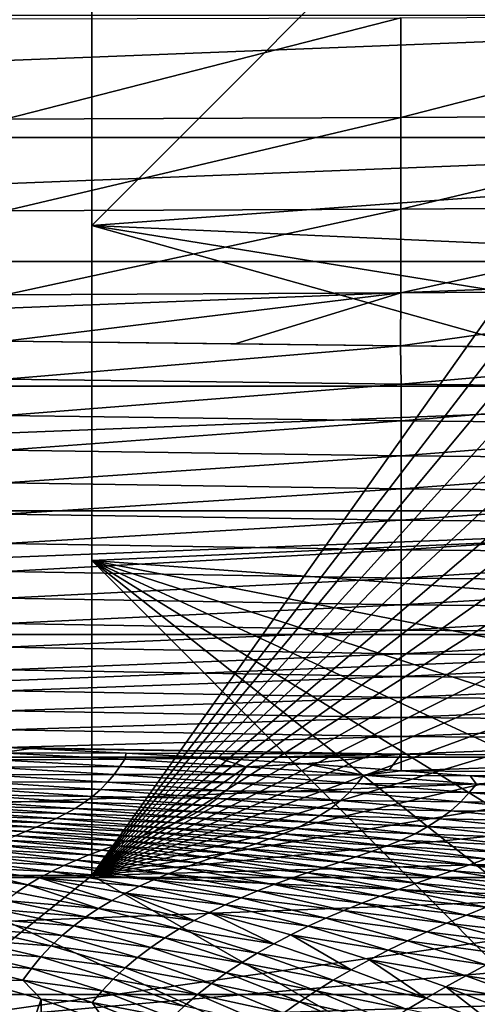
# Model space of a CAD drawing. Header units: metres. Extents: x -105 to 105, y -68 to 103.
# Tile 266 of 416: x 5.53 to 11.7, y 36.05 to 49.31. Entities that reach past the tile are written whole.
import ezdxf

# ---------------------------------------------------------------- set-up
doc = ezdxf.new("R2010")
doc.units = ezdxf.units.M
doc.layers.add('solid_FIT-BATH-150_SW0001', color=7, linetype='CONTINUOUS')
doc.layers.add('solid_FIT-BATH-150_SW0001_01', color=7, linetype='CONTINUOUS')

msp = doc.modelspace()

# ---------------------------------------------------------------- linework, layer by layer
at = {"layer": 'solid_FIT-BATH-150_SW0001'}
for points in [[(-21.17215, 47.726681, 72.796501), (20.838045, 49.372837, 72.796501), (-20.838043, 49.372837, 72.796501)], [(-21.37652, 46.059444, 72.796501), (21.17215, 47.726681, 72.796501), (-21.17215, 47.726681, 72.796501)], [(-21.449781, 44.379948, 72.796501), (21.37652, 46.059441, 72.796501), (-21.37652, 46.059444, 72.796501)], [(-21.391287, 42.700951, 72.796501), (21.449781, 44.37994, 72.796501), (-21.449781, 44.379948, 72.796501)], [(-21.201733, 41.03215, 72.796501), (21.391285, 42.700928, 72.796501), (-21.391287, 42.700951, 72.796501)], [(-20.881931, 39.382076, 72.796501), (21.201727, 41.032112, 72.796501), (-21.201733, 41.03215, 72.796501)], [(-20.43391, 37.762463, 72.796501), (20.881918, 39.382015, 72.796501), (-20.881931, 39.382076, 72.796501)], [(-19.860888, 36.18375, 72.796501), (20.433884, 37.762379, 72.796501), (-20.43391, 37.762463, 72.796501)], [(-19.165815, 34.653969, 72.796501), (19.860846, 36.183647, 72.796501), (-19.860888, 36.18375, 72.796501)]]:
    msp.add_3dface(points, dxfattribs=at)
at = {"layer": 'solid_FIT-BATH-150_SW0001_01'}
for points in [[(6.5, 46.543247, 69.796501), (16.460951, 56.5042, 68.296501), (16.460951, 56.5042, 69.796501)], [(6.5, 46.543247, 68.296501), (16.460951, 56.5042, 68.296501), (6.5, 46.543247, 69.796501)], [(6.5, 50.785889, 68.296501), (16.460951, 56.5042, 68.296501), (6.5, 46.543247, 68.296501)], [(6.5, 46.543247, 69.796501), (16.460951, 56.5042, 69.796501), (20.239237, 47.54512, 69.796501)], [(6.5, 50.785889, 50.796501), (6.5, 37.785889, 50.796501), (15.542261, 50.530869, 50.796501)], [(6.5, 50.785889, 68.296501), (6.5, 37.785889, 50.796501), (6.5, 50.785889, 50.796501)], [(6.5, 50.785889, 68.296501), (6.5, 46.543247, 68.296501), (6.5, 37.785889, 50.796501)], [(6.5, 37.785889, 50.796501), (15.792983, 49.866493, 50.796501), (15.542261, 50.530869, 50.796501)], [(6.5, 37.785889, 50.796501), (16.015715, 49.190643, 50.796501), (15.792983, 49.866493, 50.796501)], [(-21.17215, 47.726681, 72.796501), (21.17215, 47.726681, 72.796501), (20.838045, 49.372837, 72.796501)], [(10.665392, 49.341537, -22.417046), (10.665392, 47.996498, -22.415031), (5.332699, 47.974838, -22.442659)], [(5.332699, 49.324795, -22.444441), (10.665392, 49.341537, -22.417046), (5.332699, 47.974838, -22.442659)], [(15.99808, 49.36816, -22.371504), (15.99808, 48.030937, -22.36912), (10.665392, 47.996498, -22.415031)], [(10.665392, 49.341537, -22.417046), (15.99808, 49.36816, -22.371504), (10.665392, 47.996498, -22.415031)], [(6.5, 37.785889, 50.796501), (16.209583, 48.506256, 50.796501), (16.015715, 49.190643, 50.796501)], [(6.5, 37.785889, 50.796501), (16.37389, 47.815289, 50.796501), (16.209583, 48.506256, 50.796501)], [(15.99808, 48.030937, -22.36912), (15.99808, 46.802681, -22.362556), (10.665392, 46.763351, -22.409149)], [(10.665392, 47.996498, -22.415031), (15.99808, 48.030937, -22.36912), (10.665392, 46.763351, -22.409149)], [(10.665392, 47.996498, -22.415031), (10.665392, 46.763351, -22.409149), (5.332699, 46.738613, -22.437204)], [(5.332699, 47.974838, -22.442659), (10.665392, 47.996498, -22.415031), (5.332699, 46.738613, -22.437204)], [(6.5, 37.785889, 50.796501), (16.509022, 47.116447, 50.796501), (16.37389, 47.815289, 50.796501)], [(-21.37652, 46.059444, 72.796501), (21.37652, 46.059441, 72.796501), (21.17215, 47.726681, 72.796501)], [(6.5, 46.543247, 69.796501), (20.239237, 47.54512, 69.796501), (20.434731, 45.920063, 69.796501)], [(6.5, 37.785889, 50.796501), (16.614359, 46.413208, 50.796501), (16.509022, 47.116447, 50.796501)], [(10.665392, 46.763351, -22.409149), (10.665392, 45.635166, -22.397551), (5.332699, 45.608837, -22.426287)], [(5.332699, 46.738613, -22.437204), (10.665392, 46.763351, -22.409149), (5.332699, 45.608837, -22.426287)], [(15.99808, 46.802681, -22.362556), (15.99808, 45.677025, -22.349876), (10.665392, 45.635166, -22.397551)], [(10.665392, 46.763351, -22.409149), (15.99808, 46.802681, -22.362556), (10.665392, 45.635166, -22.397551)], [(6.5, 46.543247, 68.296501), (6.5, 42.02853, 68.296501), (6.5, 37.785889, 50.796501)], [(6.5, 46.543247, 69.796501), (20.434731, 45.920063, 69.796501), (20.499907, 44.285889, 69.796501)], [(6.5, 46.543247, 69.796501), (20.499907, 44.285889, 69.796501), (20.434731, 42.651711, 69.796501)], [(6.5, 46.543247, 69.796501), (20.434731, 42.651711, 69.796501), (6.5, 42.02853, 69.796501)], [(6.5, 46.543247, 69.796501), (6.5, 42.02853, 69.796501), (6.5, 42.02853, 68.296501)], [(6.5, 46.543247, 68.296501), (6.5, 46.543247, 69.796501), (6.5, 42.02853, 68.296501)], [(6.5, 37.785889, 50.796501), (16.689507, 45.707695, 50.796501), (16.614359, 46.413208, 50.796501)], [(-21.449781, 44.379948, 72.796501), (21.449781, 44.37994, 72.796501), (21.37652, 46.059441, 72.796501)], [(5.325529, 44.986279, -22.415899), (5.332699, 45.608837, -22.426287), (10.665392, 45.635166, -22.397551)], [(8.433736, 44.94669, -22.400084), (5.325529, 44.986279, -22.415899), (10.665392, 45.635166, -22.397551)], [(6.5, 37.785889, 50.796501), (16.734707, 44.9986, 50.796501), (16.689507, 45.707695, 50.796501)], [(10.661771, 44.921772, -22.384632), (8.433736, 44.94669, -22.400084), (10.665392, 45.635166, -22.397551)], [(10.661771, 44.921772, -22.384632), (10.665392, 45.635166, -22.397551), (15.99808, 45.677025, -22.349876)], [(12.76159, 44.900814, -22.366928), (10.661771, 44.921772, -22.384632), (15.99808, 45.677025, -22.349876)], [(10.661771, 44.921772, -22.384632), (5.325529, 44.986279, -22.415899), (8.433736, 44.94669, -22.400084)], [(5.332838, 44.472446, -22.403528), (5.325529, 44.986279, -22.415899), (10.661771, 44.921772, -22.384632)], [(6.5, 37.785889, 50.796501), (16.749968, 44.285889, 50.796501), (16.734707, 44.9986, 50.796501)], [(5.332838, 44.472446, -22.403528), (10.661771, 44.921772, -22.384632), (10.671009, 44.4035, -22.370762)], [(16.002024, 44.873051, -22.333626), (10.661771, 44.921772, -22.384632), (12.76159, 44.900814, -22.366928)], [(10.671009, 44.4035, -22.370762), (10.661771, 44.921772, -22.384632), (16.002024, 44.873051, -22.333626)], [(10.671009, 44.4035, -22.370762), (16.002024, 44.873051, -22.333626), (16.00918, 44.355965, -22.318026)], [(5.332838, 43.983475, -22.387348), (5.332838, 44.472446, -22.403528), (10.671009, 44.4035, -22.370762)], [(-21.391287, 42.700951, 72.796501), (21.391285, 42.700928, 72.796501), (21.449781, 44.37994, 72.796501)], [(5.332838, 43.983475, -22.387348), (10.671009, 44.4035, -22.370762), (10.671009, 43.910553, -22.352764)], [(10.671009, 43.910553, -22.352764), (10.671009, 44.4035, -22.370762), (16.00918, 44.355965, -22.318026)], [(10.671009, 43.910553, -22.352764), (16.00918, 44.355965, -22.318026), (16.00918, 43.863907, -22.297983)], [(6.5, 37.785889, 50.796501), (16.734707, 43.573177, 50.796501), (16.749968, 44.285889, 50.796501)], [(5.332838, 43.518387, -22.366613), (5.332838, 43.983475, -22.387348), (10.671009, 43.910553, -22.352764)], [(5.332838, 43.518387, -22.366613), (10.671009, 43.910553, -22.352764), (10.671009, 43.441933, -22.329813)], [(10.671009, 43.441933, -22.329813), (10.671009, 43.910553, -22.352764), (16.00918, 43.863907, -22.297983)], [(10.671009, 43.441933, -22.329813), (16.00918, 43.863907, -22.297983), (16.00918, 43.395962, -22.27265)], [(5.332838, 43.076351, -22.340612), (5.332838, 43.518387, -22.366613), (10.671009, 43.441933, -22.329813)], [(6.5, 37.785889, 50.796501), (16.689507, 42.864086, 50.796501), (16.734707, 43.573177, 50.796501)], [(5.332838, 43.076351, -22.340612), (10.671009, 43.441933, -22.329813), (10.671009, 42.996792, -22.301153)], [(10.671009, 42.996792, -22.301153), (10.671009, 43.441933, -22.329813), (16.00918, 43.395962, -22.27265)], [(10.671009, 42.996792, -22.301153), (16.00918, 43.395962, -22.27265), (16.00918, 42.951321, -22.241253)], [(5.332838, 42.656536, -22.30863), (5.332838, 43.076351, -22.340612), (10.671009, 42.996792, -22.301153)], [(5.332838, 42.656536, -22.30863), (10.671009, 42.996792, -22.301153), (10.671009, 42.574284, -22.266033)], [(10.671009, 42.574284, -22.266033), (10.671009, 42.996792, -22.301153), (16.00918, 42.951321, -22.241253)], [(6.5, 37.785889, 50.796501), (16.614359, 42.158573, 50.796501), (16.689507, 42.864086, 50.796501)], [(10.671009, 42.574284, -22.266033), (16.00918, 42.951321, -22.241253), (16.00918, 42.529175, -22.203022)], [(-21.201733, 41.03215, 72.796501), (21.201727, 41.032112, 72.796501), (21.391285, 42.700928, 72.796501)], [(5.332838, 42.258118, -22.269951), (5.332838, 42.656536, -22.30863), (10.671009, 42.574284, -22.266033)], [(5.332838, 42.258118, -22.269951), (10.671009, 42.574284, -22.266033), (10.671009, 42.173573, -22.223696)], [(6.5, 42.02853, 69.796501), (20.434731, 42.651711, 69.796501), (20.239237, 41.026657, 69.796501)], [(10.671009, 42.173573, -22.223696), (10.671009, 42.574284, -22.266033), (16.00918, 42.529175, -22.203022)], [(10.671009, 42.173573, -22.223696), (16.00918, 42.529175, -22.203022), (16.00918, 42.128712, -22.15719)], [(5.332838, 41.88026, -22.223864), (5.332838, 42.258118, -22.269951), (10.671009, 42.173573, -22.223696)], [(5.332838, 41.88026, -22.223864), (10.671009, 42.173573, -22.223696), (10.671009, 41.793812, -22.173388)], [(6.5, 37.785889, 50.796501), (16.509024, 41.455334, 50.796501), (16.614359, 42.158573, 50.796501)], [(10.671009, 41.793812, -22.173388), (10.671009, 42.173573, -22.223696), (16.00918, 42.128712, -22.15719)], [(10.671009, 41.793812, -22.173388), (16.00918, 42.128712, -22.15719), (16.00918, 41.749126, -22.102974)], [(6.5, 37.785889, 68.296501), (6.5, 37.785889, 50.796501), (6.5, 42.02853, 68.296501)], [(6.5, 42.02853, 69.796501), (20.239237, 41.026657, 69.796501), (19.914961, 39.423691, 69.796501)], [(6.5, 42.02853, 69.796501), (19.914961, 39.423691, 69.796501), (19.464174, 37.852077, 69.796501)], [(6.5, 42.02853, 69.796501), (19.464174, 37.852077, 69.796501), (18.889029, 36.320057, 69.796501)], [(6.5, 42.02853, 69.796501), (18.889029, 36.320057, 69.796501), (18.193726, 34.839443, 69.796501)], [(6.5, 42.02853, 69.796501), (18.193726, 34.839443, 69.796501), (17.383593, 33.420399, 69.796501)], [(6.5, 42.02853, 69.796501), (17.383593, 33.420399, 69.796501), (16.460951, 32.067577, 69.796501)], [(6.5, 42.02853, 68.296501), (16.460951, 32.067577, 69.796501), (16.460951, 32.067577, 68.296501)], [(6.5, 42.02853, 69.796501), (16.460951, 32.067577, 69.796501), (6.5, 42.02853, 68.296501)], [(6.5, 37.785889, 68.296501), (6.5, 42.02853, 68.296501), (16.460951, 32.067577, 68.296501)], [(5.332838, 41.522163, -22.169582), (5.332838, 41.88026, -22.223864), (10.671009, 41.793812, -22.173388)], [(5.332838, 41.522163, -22.169582), (10.671009, 41.793812, -22.173388), (10.671009, 41.434212, -22.114212)], [(10.671009, 41.434212, -22.114212), (10.671009, 41.793812, -22.173388), (16.00918, 41.749126, -22.102974)], [(10.671009, 41.434212, -22.114212), (16.00918, 41.749126, -22.102974), (16.00918, 41.389675, -22.039406)], [(5.332838, 41.183128, -22.106079), (5.332838, 41.522163, -22.169582), (10.671009, 41.434212, -22.114212)], [(5.332838, 41.183128, -22.106079), (10.671009, 41.434212, -22.114212), (10.671009, 41.094067, -22.04505)], [(6.5, 37.785889, 50.796501), (16.373892, 40.756496, 50.796501), (16.509024, 41.455334, 50.796501)], [(10.671009, 41.094067, -22.04505), (10.671009, 41.434212, -22.114212), (16.00918, 41.389675, -22.039406)], [(10.671009, 41.094067, -22.04505), (16.00918, 41.389675, -22.039406), (16.00918, 41.049671, -21.965338)], [(5.332838, 40.862484, -22.032269), (5.332838, 41.183128, -22.106079), (10.671009, 41.094067, -22.04505)], [(-20.881931, 39.382076, 72.796501), (20.881918, 39.382015, 72.796501), (21.201727, 41.032112, 72.796501)], [(5.332838, 40.862484, -22.032269), (10.671009, 41.094067, -22.04505), (10.671009, 40.772682, -21.964766)], [(10.671009, 40.772682, -21.964766), (10.671009, 41.094067, -22.04505), (16.00918, 41.049671, -21.965338)], [(10.671009, 40.772682, -21.964766), (16.00918, 41.049671, -21.965338), (16.00918, 40.728424, -21.879625)], [(5.332838, 40.559551, -21.947067), (5.332838, 40.862484, -22.032269), (10.671009, 40.772682, -21.964766)], [(5.332838, 40.559551, -21.947067), (10.671009, 40.772682, -21.964766), (10.671009, 40.46936, -21.872217)], [(6.5, 37.785889, 50.796501), (16.209587, 40.065533, 50.796501), (16.373892, 40.756496, 50.796501)], [(10.671009, 40.46936, -21.872217), (10.671009, 40.772682, -21.964766), (16.00918, 40.728424, -21.879625)], [(10.671009, 40.46936, -21.872217), (16.00918, 40.728424, -21.879625), (16.00918, 40.425255, -21.781113)], [(5.332838, 40.273655, -21.849388), (5.332838, 40.559551, -21.947067), (10.671009, 40.46936, -21.872217)], [(5.332838, 40.273655, -21.849388), (10.671009, 40.46936, -21.872217), (10.671009, 40.183407, -21.766272)], [(10.671009, 40.183407, -21.766272), (10.671009, 40.46936, -21.872217), (16.00918, 40.425255, -21.781113)], [(10.671009, 40.183407, -21.766272), (16.00918, 40.425255, -21.781113), (16.00918, 40.139477, -21.668655)], [(5.332838, 40.004124, -21.738146), (5.332838, 40.273655, -21.849388), (10.671009, 40.183407, -21.766272)], [(5.332838, 40.004124, -21.738146), (10.671009, 40.183407, -21.766272), (10.671009, 39.914124, -21.64579)], [(6.5, 37.785889, 50.796501), (16.015722, 39.381149, 50.796501), (16.209587, 40.065533, 50.796501)], [(10.671009, 39.914124, -21.64579), (10.671009, 40.183407, -21.766272), (16.00918, 40.139477, -21.668655)], [(10.671009, 39.914124, -21.64579), (16.00918, 40.139477, -21.668655), (16.00918, 39.870403, -21.5411)], [(5.332838, 39.750275, -21.612259), (5.332838, 40.004124, -21.738146), (10.671009, 39.914124, -21.64579)], [(5.332838, 39.750275, -21.612259), (10.671009, 39.914124, -21.64579), (10.671009, 39.660812, -21.509634)], [(10.671009, 39.660812, -21.509634), (10.671009, 39.914124, -21.64579), (16.00918, 39.870403, -21.5411)], [(10.671009, 39.660812, -21.509634), (16.00918, 39.870403, -21.5411), (16.00918, 39.617352, -21.397297)], [(5.332838, 39.750275, -21.612259), (10.671009, 39.660812, -21.509634), (5.338059, 39.512913, -21.471556)], [(10.671009, 39.422779, -21.356665), (5.338059, 39.512913, -21.471556), (10.671009, 39.660812, -21.509634)], [(10.671009, 39.422779, -21.356665), (10.671009, 39.660812, -21.509634), (16.00918, 39.617352, -21.397297)], [(10.671009, 39.422779, -21.356665), (16.00918, 39.617352, -21.397297), (16.00918, 39.379631, -21.236097)], [(5.214715, 39.345402, -21.364813), (5.267655, 39.437706, -21.424025), (6.946964, 39.353546, -21.351679)], [(5.338059, 39.512913, -21.471556), (5.676732, 39.498566, -21.45985), (5.267655, 39.437706, -21.424025)], [(5.676732, 39.498566, -21.45985), (6.962193, 39.435913, -21.407448), (5.267655, 39.437706, -21.424025)], [(6.962193, 39.435913, -21.407448), (6.946964, 39.353546, -21.351679), (5.267655, 39.437706, -21.424025)], [(10.671009, 39.422779, -21.356665), (5.676732, 39.498566, -21.45985), (5.338059, 39.512913, -21.471556)], [(10.671009, 39.422779, -21.356665), (6.962193, 39.435913, -21.407448), (5.676732, 39.498566, -21.45985)], [(6.962193, 39.435913, -21.407448), (8.197319, 39.366348, -21.346214), (6.946964, 39.353546, -21.351679)], [(10.671009, 39.422779, -21.356665), (8.197319, 39.366348, -21.346214), (6.962193, 39.435913, -21.407448)], [(10.671009, 39.422779, -21.356665), (9.379712, 39.292091, -21.277094), (8.197319, 39.366348, -21.346214)], [(10.671009, 39.422779, -21.356665), (10.509116, 39.211807, -21.198334), (9.379712, 39.292091, -21.277094)], [(10.671009, 39.422779, -21.356665), (10.672948, 39.199585, -21.185921), (10.509116, 39.211807, -21.198334)], [(10.671009, 39.422779, -21.356665), (16.00918, 39.379631, -21.236097), (10.672948, 39.199585, -21.185921)], [(-20.43391, 37.762463, 72.796501), (20.433884, 37.762379, 72.796501), (20.881918, 39.382015, 72.796501)], [(5.153522, 39.245071, -21.299894), (5.214715, 39.345402, -21.364813), (6.879882, 39.25536, -21.286306)], [(6.879882, 39.25536, -21.286306), (5.214715, 39.345402, -21.364813), (6.946964, 39.353546, -21.351679)], [(6.5, 37.785889, 50.796501), (15.792992, 38.705307, 50.796501), (16.015722, 39.381149, 50.796501)], [(6.879882, 39.25536, -21.286306), (6.946964, 39.353546, -21.351679), (8.583661, 39.251904, -21.258711)], [(8.197319, 39.366348, -21.346214), (8.583661, 39.251904, -21.258711), (6.946964, 39.353546, -21.351679)], [(8.197319, 39.366348, -21.346214), (9.379712, 39.292091, -21.277094), (8.583661, 39.251904, -21.258711)], [(9.379712, 39.292091, -21.277094), (10.167451, 39.13842, -21.14657), (8.583661, 39.251904, -21.258711)], [(9.379712, 39.292091, -21.277094), (10.509116, 39.211807, -21.198334), (10.167451, 39.13842, -21.14657)], [(16.00918, 39.156574, -21.056322), (10.672948, 39.199585, -21.185921), (16.00918, 39.379631, -21.236097)], [(5.008897, 39.048321, -21.170631), (5.084703, 39.144569, -21.234163), (6.71385, 39.045036, -21.145416)], [(5.084703, 39.144569, -21.234163), (5.153522, 39.245071, -21.299894), (6.8019, 39.149628, -21.21574)], [(6.71385, 39.045036, -21.145416), (5.084703, 39.144569, -21.234163), (6.8019, 39.149628, -21.21574)], [(6.8019, 39.149628, -21.21574), (5.153522, 39.245071, -21.299894), (6.879882, 39.25536, -21.286306)], [(6.71385, 39.045036, -21.145416), (6.8019, 39.149628, -21.21574), (8.412029, 39.03685, -21.108849)], [(6.8019, 39.149628, -21.21574), (6.879882, 39.25536, -21.286306), (8.504534, 39.147984, -21.186085)], [(8.412029, 39.03685, -21.108849), (6.8019, 39.149628, -21.21574), (8.504534, 39.147984, -21.186085)], [(8.504534, 39.147984, -21.186085), (6.879882, 39.25536, -21.286306), (8.583661, 39.251904, -21.258711)], [(8.412029, 39.03685, -21.108849), (8.504534, 39.147984, -21.186085), (10.078319, 39.028725, -21.065401)], [(8.504534, 39.147984, -21.186085), (8.583661, 39.251904, -21.258711), (10.167451, 39.13842, -21.14657)], [(10.078319, 39.028725, -21.065401), (8.504534, 39.147984, -21.186085), (10.167451, 39.13842, -21.14657)], [(10.078319, 39.028725, -21.065401), (10.167451, 39.13842, -21.14657), (11.6881, 39.018757, -21.016777)], [(10.509116, 39.211807, -21.198334), (10.672948, 39.199585, -21.185921), (10.167451, 39.13842, -21.14657)], [(10.672948, 39.199585, -21.185921), (11.60154, 39.128567, -21.111307), (10.167451, 39.13842, -21.14657)], [(11.60154, 39.128567, -21.111307), (11.6881, 39.018757, -21.016777), (10.167451, 39.13842, -21.14657)], [(16.00918, 39.156574, -21.056322), (11.60154, 39.128567, -21.111307), (10.672948, 39.199585, -21.185921)], [(16.00918, 38.947582, -20.856619), (11.60154, 39.128567, -21.111307), (16.00918, 39.156574, -21.056322)], [(11.60154, 39.128567, -21.111307), (12.669566, 39.043949, -21.016487), (11.6881, 39.018757, -21.016777)], [(16.00918, 38.947582, -20.856619), (12.669566, 39.043949, -21.016487), (11.60154, 39.128567, -21.111307)], [(4.926735, 38.957294, -21.110338), (5.008897, 39.048321, -21.170631), (6.616569, 38.946194, -21.078524)], [(6.616569, 38.946194, -21.078524), (5.008897, 39.048321, -21.170631), (6.71385, 39.045036, -21.145416)], [(6.616569, 38.946194, -21.078524), (6.71385, 39.045036, -21.145416), (8.307157, 38.927937, -21.032919)], [(8.307157, 38.927937, -21.032919), (6.71385, 39.045036, -21.145416), (8.412029, 39.03685, -21.108849)], [(8.307157, 38.927937, -21.032919), (8.412029, 39.03685, -21.108849), (9.97345, 38.911854, -20.980211)], [(9.97345, 38.911854, -20.980211), (8.412029, 39.03685, -21.108849), (10.078319, 39.028725, -21.065401)], [(9.97345, 38.911854, -20.980211), (10.078319, 39.028725, -21.065401), (11.590536, 38.903313, -20.925747)], [(11.590536, 38.903313, -20.925747), (10.078319, 39.028725, -21.065401), (11.6881, 39.018757, -21.016777)], [(11.590536, 38.903313, -20.925747), (11.6881, 39.018757, -21.016777), (13.143118, 38.896343, -20.869926)], [(12.669566, 39.043949, -21.016487), (13.143118, 38.896343, -20.869926), (11.6881, 39.018757, -21.016777)], [(4.74585, 38.794819, -21.00355), (4.838845, 38.872494, -21.054319), (6.397641, 38.768616, -20.958761)], [(4.838845, 38.872494, -21.054319), (4.926735, 38.957294, -21.110338), (6.510891, 38.85379, -21.015985)], [(6.397641, 38.768616, -20.958761), (4.838845, 38.872494, -21.054319), (6.510891, 38.85379, -21.015985)], [(6.510891, 38.85379, -21.015985), (4.926735, 38.957294, -21.110338), (6.616569, 38.946194, -21.078524)], [(6.510891, 38.85379, -21.015985), (6.616569, 38.946194, -21.078524), (8.190938, 38.825989, -20.961626)], [(8.190938, 38.825989, -20.961626), (6.616569, 38.946194, -21.078524), (8.307157, 38.927937, -21.032919)], [(8.190938, 38.825989, -20.961626), (8.307157, 38.927937, -21.032919), (9.854014, 38.797886, -20.897337)], [(9.854014, 38.797886, -20.897337), (8.307157, 38.927937, -21.032919), (9.97345, 38.911854, -20.980211)], [(9.854014, 38.797886, -20.897337), (9.97345, 38.911854, -20.980211), (11.474933, 38.78038, -20.831257)], [(11.474933, 38.78038, -20.831257), (9.97345, 38.911854, -20.980211), (11.590536, 38.903313, -20.925747)], [(11.474933, 38.78038, -20.831257), (11.590536, 38.903313, -20.925747), (13.038077, 38.775486, -20.767817)], [(13.038077, 38.775486, -20.767817), (11.590536, 38.903313, -20.925747), (13.143118, 38.896343, -20.869926)], [(4.648399, 38.723804, -20.958134), (4.74585, 38.794819, -21.00355), (6.277642, 38.691345, -20.90773)], [(6.277642, 38.691345, -20.90773), (4.74585, 38.794819, -21.00355), (6.397641, 38.768616, -20.958761)], [(6.277642, 38.691345, -20.90773), (6.397641, 38.768616, -20.958761), (7.928501, 38.644894, -20.836302)], [(6.397641, 38.768616, -20.958761), (6.510891, 38.85379, -21.015985), (8.064384, 38.731441, -20.895792)], [(7.928501, 38.644894, -20.836302), (6.397641, 38.768616, -20.958761), (8.064384, 38.731441, -20.895792)], [(8.064384, 38.731441, -20.895792), (6.510891, 38.85379, -21.015985), (8.190938, 38.825989, -20.961626)], [(7.928501, 38.644894, -20.836302), (8.064384, 38.731441, -20.895792), (9.576192, 38.593525, -20.749638)], [(8.064384, 38.731441, -20.895792), (8.190938, 38.825989, -20.961626), (9.721204, 38.691708, -20.820234)], [(9.576192, 38.593525, -20.749638), (8.064384, 38.731441, -20.895792), (9.721204, 38.691708, -20.820234)], [(9.721204, 38.691708, -20.820234), (8.190938, 38.825989, -20.961626), (9.854014, 38.797886, -20.897337)], [(9.721204, 38.691708, -20.820234), (9.854014, 38.797886, -20.897337), (11.342618, 38.660629, -20.740007)], [(11.342618, 38.660629, -20.740007), (9.854014, 38.797886, -20.897337), (11.474933, 38.78038, -20.831257)], [(11.342618, 38.660629, -20.740007), (11.474933, 38.78038, -20.831257), (12.912757, 38.646538, -20.662775)], [(12.912757, 38.646538, -20.662775), (11.474933, 38.78038, -20.831257), (13.038077, 38.775486, -20.767817)], [(4.336072, 38.538197, -20.849957), (4.442831, 38.596752, -20.881758), (5.885971, 38.496071, -20.789019)], [(4.442831, 38.596752, -20.881758), (4.547167, 38.658195, -20.917669), (6.020895, 38.556595, -20.823437)], [(5.885971, 38.496071, -20.789019), (4.442831, 38.596752, -20.881758), (6.020895, 38.556595, -20.823437)], [(4.547167, 38.658195, -20.917669), (4.648399, 38.723804, -20.958134), (6.151757, 38.621181, -20.862818)], [(6.020895, 38.556595, -20.823437), (4.547167, 38.658195, -20.917669), (6.151757, 38.621181, -20.862818)], [(6.151757, 38.621181, -20.862818), (4.648399, 38.723804, -20.958134), (6.277642, 38.691345, -20.90773)], [(6.020895, 38.556595, -20.823437), (6.151757, 38.621181, -20.862818), (7.632799, 38.496082, -20.738493)], [(6.151757, 38.621181, -20.862818), (6.277642, 38.691345, -20.90773), (7.784286, 38.566803, -20.783949)], [(7.632799, 38.496082, -20.738493), (6.151757, 38.621181, -20.862818), (7.784286, 38.566803, -20.783949)], [(7.784286, 38.566803, -20.783949), (6.277642, 38.691345, -20.90773), (7.928501, 38.644894, -20.836302)], [(6.5, 37.785889, 50.796501), (15.542272, 38.040932, 50.796501), (15.792992, 38.705307, 50.796501)], [(7.784286, 38.566803, -20.783949), (7.928501, 38.644894, -20.836302), (9.420144, 38.503773, -20.686367)], [(9.420144, 38.503773, -20.686367), (7.928501, 38.644894, -20.836302), (9.576192, 38.593525, -20.749638)], [(9.420144, 38.503773, -20.686367), (9.576192, 38.593525, -20.749638), (11.033252, 38.445663, -20.578596)], [(9.576192, 38.593525, -20.749638), (9.721204, 38.691708, -20.820234), (11.194946, 38.549049, -20.655567)], [(11.033252, 38.445663, -20.578596), (9.576192, 38.593525, -20.749638), (11.194946, 38.549049, -20.655567)], [(11.194946, 38.549049, -20.655567), (9.721204, 38.691708, -20.820234), (11.342618, 38.660629, -20.740007)], [(11.194946, 38.549049, -20.655567), (11.342618, 38.660629, -20.740007), (12.768641, 38.520664, -20.561819)], [(12.768641, 38.520664, -20.561819), (11.342618, 38.660629, -20.740007), (12.912757, 38.646538, -20.662775)], [(4.117834, 38.424149, -20.796164), (4.227531, 38.481129, -20.821644), (5.607544, 38.381138, -20.732489)], [(4.227531, 38.481129, -20.821644), (4.336072, 38.538197, -20.849957), (5.747902, 38.438087, -20.758947)], [(5.607544, 38.381138, -20.732489), (4.227531, 38.481129, -20.821644), (5.747902, 38.438087, -20.758947)], [(5.747902, 38.438087, -20.758947), (4.336072, 38.538197, -20.849957), (5.885971, 38.496071, -20.789019)], [(5.747902, 38.438087, -20.758947), (5.885971, 38.496071, -20.789019), (7.312553, 38.369663, -20.66531)], [(5.885971, 38.496071, -20.789019), (6.020895, 38.556595, -20.823437), (7.475175, 38.43095, -20.69919)], [(7.312553, 38.369663, -20.66531), (5.885971, 38.496071, -20.789019), (7.475175, 38.43095, -20.69919)], [(7.475175, 38.43095, -20.69919), (6.020895, 38.556595, -20.823437), (7.632799, 38.496082, -20.738493)], [(7.475175, 38.43095, -20.69919), (7.632799, 38.496082, -20.738493), (9.079668, 38.349049, -20.583586)], [(7.632799, 38.496082, -20.738493), (7.784286, 38.566803, -20.783949), (9.254222, 38.422726, -20.631144)], [(9.079668, 38.349049, -20.583586), (7.632799, 38.496082, -20.738493), (9.254222, 38.422726, -20.631144)], [(9.254222, 38.422726, -20.631144), (7.784286, 38.566803, -20.783949), (9.420144, 38.503773, -20.686367)], [(9.254222, 38.422726, -20.631144), (9.420144, 38.503773, -20.686367), (10.858852, 38.350769, -20.509865)], [(10.858852, 38.350769, -20.509865), (9.420144, 38.503773, -20.686367), (11.033252, 38.445663, -20.578596)], [(11.033252, 38.445663, -20.578596), (11.194946, 38.549049, -20.655567), (12.607249, 38.402946, -20.468609)], [(12.607249, 38.402946, -20.468609), (11.194946, 38.549049, -20.655567), (12.768641, 38.520664, -20.561819)], [(5.465724, 38.323818, -20.708929), (4.117834, 38.424149, -20.796164), (5.607544, 38.381138, -20.732489)], [(5.465724, 38.323818, -20.708929), (5.607544, 38.381138, -20.732489), (6.976795, 38.251785, -20.610697)], [(5.607544, 38.381138, -20.732489), (5.747902, 38.438087, -20.758947), (7.146075, 38.310467, -20.636089)], [(6.976795, 38.251785, -20.610697), (5.607544, 38.381138, -20.732489), (7.146075, 38.310467, -20.636089)], [(7.146075, 38.310467, -20.636089), (5.747902, 38.438087, -20.758947), (7.312553, 38.369663, -20.66531)], [(7.146075, 38.310467, -20.636089), (7.312553, 38.369663, -20.66531), (8.710073, 38.215904, -20.507969)], [(7.312553, 38.369663, -20.66531), (7.475175, 38.43095, -20.69919), (8.897832, 38.280754, -20.542812)], [(8.710073, 38.215904, -20.507969), (7.312553, 38.369663, -20.66531), (8.897832, 38.280754, -20.542812)], [(8.897832, 38.280754, -20.542812), (7.475175, 38.43095, -20.69919), (9.079668, 38.349049, -20.583586)], [(8.897832, 38.280754, -20.542812), (9.079668, 38.349049, -20.583586), (10.477322, 38.185272, -20.398617)], [(9.079668, 38.349049, -20.583586), (9.254222, 38.422726, -20.631144), (10.673068, 38.264488, -20.450037)], [(10.477322, 38.185272, -20.398617), (9.079668, 38.349049, -20.583586), (10.673068, 38.264488, -20.450037)], [(10.673068, 38.264488, -20.450037), (9.254222, 38.422726, -20.631144), (10.858852, 38.350769, -20.509865)], [(10.673068, 38.264488, -20.450037), (10.858852, 38.350769, -20.509865), (12.238589, 38.191769, -20.307978)], [(10.858852, 38.350769, -20.509865), (11.033252, 38.445663, -20.578596), (12.430074, 38.293259, -20.383751)], [(12.238589, 38.191769, -20.307978), (10.858852, 38.350769, -20.509865), (12.430074, 38.293259, -20.383751)], [(12.430074, 38.293259, -20.383751), (11.033252, 38.445663, -20.578596), (12.607249, 38.402946, -20.468609)], [(5.039716, 38.136707, -20.64892), (5.181027, 38.20266, -20.667734), (6.462206, 38.065205, -20.549919)], [(5.181027, 38.20266, -20.667734), (5.323275, 38.264725, -20.687557), (6.633854, 38.130413, -20.568327)], [(6.462206, 38.065205, -20.549919), (5.181027, 38.20266, -20.667734), (6.633854, 38.130413, -20.568327)], [(5.323275, 38.264725, -20.687557), (5.465724, 38.323818, -20.708929), (6.805717, 38.19223, -20.588364)], [(6.633854, 38.130413, -20.568327), (5.323275, 38.264725, -20.687557), (6.805717, 38.19223, -20.588364)], [(6.805717, 38.19223, -20.588364), (5.465724, 38.323818, -20.708929), (6.976795, 38.251785, -20.610697)], [(6.805717, 38.19223, -20.588364), (6.976795, 38.251785, -20.610697), (8.3221, 38.089142, -20.452475)], [(6.976795, 38.251785, -20.610697), (7.146075, 38.310467, -20.636089), (8.517749, 38.152573, -20.478159)], [(8.3221, 38.089142, -20.452475), (6.976795, 38.251785, -20.610697), (8.517749, 38.152573, -20.478159)], [(8.517749, 38.152573, -20.478159), (7.146075, 38.310467, -20.636089), (8.710073, 38.215904, -20.507969)], [(8.517749, 38.152573, -20.478159), (8.710073, 38.215904, -20.507969), (10.062234, 38.039539, -20.317064)], [(8.710073, 38.215904, -20.507969), (8.897832, 38.280754, -20.542812), (10.273184, 38.110985, -20.354612)], [(10.062234, 38.039539, -20.317064), (8.710073, 38.215904, -20.507969), (10.273184, 38.110985, -20.354612)], [(10.273184, 38.110985, -20.354612), (8.897832, 38.280754, -20.542812), (10.477322, 38.185272, -20.398617)], [(10.477322, 38.185272, -20.398617), (10.673068, 38.264488, -20.450037), (12.03427, 38.098476, -20.241905)], [(12.03427, 38.098476, -20.241905), (10.673068, 38.264488, -20.450037), (12.238589, 38.191769, -20.307978)], [(4.762852, 37.989162, -20.612007), (4.900085, 38.065868, -20.630535), (6.123072, 37.921482, -20.51586)], [(4.900085, 38.065868, -20.630535), (5.039716, 38.136707, -20.64892), (6.291653, 37.995838, -20.532618)], [(6.123072, 37.921482, -20.51586), (4.900085, 38.065868, -20.630535), (6.291653, 37.995838, -20.532618)], [(6.291653, 37.995838, -20.532618), (5.039716, 38.136707, -20.64892), (6.462206, 38.065205, -20.549919)], [(6.291653, 37.995838, -20.532618), (6.462206, 38.065205, -20.549919), (7.726871, 37.88512, -20.39226)], [(6.462206, 38.065205, -20.549919), (6.633854, 38.130413, -20.568327), (7.925497, 37.9566, -20.410267)], [(7.726871, 37.88512, -20.39226), (6.462206, 38.065205, -20.549919), (7.925497, 37.9566, -20.410267)], [(6.633854, 38.130413, -20.568327), (6.805717, 38.19223, -20.588364), (8.124291, 38.024265, -20.430111)], [(7.925497, 37.9566, -20.410267), (6.633854, 38.130413, -20.568327), (8.124291, 38.024265, -20.430111)], [(8.124291, 38.024265, -20.430111), (6.805717, 38.19223, -20.588364), (8.3221, 38.089142, -20.452475)], [(8.124291, 38.024265, -20.430111), (8.3221, 38.089142, -20.452475), (9.626055, 37.89735, -20.257387)], [(8.3221, 38.089142, -20.452475), (8.517749, 38.152573, -20.478159), (9.84605, 37.968868, -20.284977)], [(9.626055, 37.89735, -20.257387), (8.3221, 38.089142, -20.452475), (9.84605, 37.968868, -20.284977)], [(9.84605, 37.968868, -20.284977), (8.517749, 38.152573, -20.478159), (10.062234, 38.039539, -20.317064)], [(10.062234, 38.039539, -20.317064), (10.273184, 38.110985, -20.354612), (11.593755, 37.92907, -20.13603)], [(10.273184, 38.110985, -20.354612), (10.477322, 38.185272, -20.398617), (11.818727, 38.011665, -20.184948)], [(11.593755, 37.92907, -20.13603), (10.273184, 38.110985, -20.354612), (11.818727, 38.011665, -20.184948)], [(11.818727, 38.011665, -20.184948), (10.477322, 38.185272, -20.398617), (12.03427, 38.098476, -20.241905)], [(4.628677, 37.905849, -20.592867), (4.762852, 37.989162, -20.612007), (5.957312, 37.841312, -20.499098)], [(5.957312, 37.841312, -20.499098), (4.762852, 37.989162, -20.612007), (6.123072, 37.921482, -20.51586)], [(6.123072, 37.921482, -20.51586), (6.291653, 37.995838, -20.532618), (7.529413, 37.809242, -20.375587)], [(7.529413, 37.809242, -20.375587), (6.291653, 37.995838, -20.532618), (7.726871, 37.88512, -20.39226)], [(6.5, 37.785889, 50.796501), (15.26298, 37.386528, 50.796501), (15.542272, 38.040932, 50.796501)], [(7.726871, 37.88512, -20.39226), (7.925497, 37.9566, -20.410267), (9.179928, 37.746704, -20.212393)], [(7.925497, 37.9566, -20.410267), (8.124291, 38.024265, -20.430111), (9.403572, 37.823715, -20.233465)], [(9.179928, 37.746704, -20.212393), (7.925497, 37.9566, -20.410267), (9.403572, 37.823715, -20.233465)], [(9.403572, 37.823715, -20.233465), (8.124291, 38.024265, -20.430111), (9.626055, 37.89735, -20.257387)], [(9.626055, 37.89735, -20.257387), (9.84605, 37.968868, -20.284977), (11.122763, 37.767784, -20.058123)], [(9.84605, 37.968868, -20.284977), (10.062234, 38.039539, -20.317064), (11.361165, 37.848499, -20.094112)], [(11.122763, 37.767784, -20.058123), (9.84605, 37.968868, -20.284977), (11.361165, 37.848499, -20.094112)], [(11.361165, 37.848499, -20.094112), (10.062234, 38.039539, -20.317064), (11.593755, 37.92907, -20.13603)], [(11.593755, 37.92907, -20.13603), (11.818727, 38.011665, -20.184948), (13.105679, 37.83242, -19.943098)], [(5.637412, 37.661205, -20.463749), (4.498299, 37.815231, -20.572638), (4.628677, 37.905849, -20.592867)], [(5.484817, 37.560009, -20.444197), (4.498299, 37.815231, -20.572638), (5.637412, 37.661205, -20.463749)], [(5.795152, 37.754753, -20.481884), (4.628677, 37.905849, -20.592867), (5.957312, 37.841312, -20.499098)], [(5.637412, 37.661205, -20.463749), (4.628677, 37.905849, -20.592867), (5.795152, 37.754753, -20.481884)], [(5.795152, 37.754753, -20.481884), (5.957312, 37.841312, -20.499098), (7.141916, 37.641731, -20.34413)], [(5.957312, 37.841312, -20.499098), (6.123072, 37.921482, -20.51586), (7.334108, 37.728321, -20.359718)], [(7.141916, 37.641731, -20.34413), (5.957312, 37.841312, -20.499098), (7.334108, 37.728321, -20.359718)], [(7.334108, 37.728321, -20.359718), (6.123072, 37.921482, -20.51586), (7.529413, 37.809242, -20.375587)], [(7.334108, 37.728321, -20.359718), (7.529413, 37.809242, -20.375587), (8.73417, 37.579456, -20.17627)], [(7.529413, 37.809242, -20.375587), (7.726871, 37.88512, -20.39226), (8.956425, 37.665405, -20.193483)], [(8.73417, 37.579456, -20.17627), (7.529413, 37.809242, -20.375587), (8.956425, 37.665405, -20.193483)], [(8.956425, 37.665405, -20.193483), (7.726871, 37.88512, -20.39226), (9.179928, 37.746704, -20.212393)], [(9.179928, 37.746704, -20.212393), (9.403572, 37.823715, -20.233465), (10.634822, 37.599937, -20.000095)], [(9.403572, 37.823715, -20.233465), (9.626055, 37.89735, -20.257387), (10.880155, 37.685318, -20.027061)], [(10.634822, 37.599937, -20.000095), (9.403572, 37.823715, -20.233465), (10.880155, 37.685318, -20.027061)], [(10.880155, 37.685318, -20.027061), (9.626055, 37.89735, -20.257387), (11.122763, 37.767784, -20.058123)], [(11.122763, 37.767784, -20.058123), (11.361165, 37.848499, -20.094112), (12.608256, 37.647869, -19.839823)], [(11.361165, 37.848499, -20.094112), (11.593755, 37.92907, -20.13603), (12.861129, 37.739647, -19.887684)], [(12.608256, 37.647869, -19.839823), (11.361165, 37.848499, -20.094112), (12.861129, 37.739647, -19.887684)], [(12.861129, 37.739647, -19.887684), (11.593755, 37.92907, -20.13603), (13.105679, 37.83242, -19.943098)], [(-19.860888, 36.18375, 72.796501), (19.860846, 36.183647, 72.796501), (20.433884, 37.762379, 72.796501)], [(4, 35.785889, 50.796501), (15.26298, 37.386528, 50.796501), (6.5, 37.785889, 50.796501)], [(4, 35.785889, 50.796501), (6.5, 37.785889, 50.796501), (4, 37.785889, 50.796501)], [(6.5, 37.785889, 68.296501), (4, 37.785889, 50.796501), (6.5, 37.785889, 50.796501)], [(4, 37.785889, 68.296501), (4, 37.785889, 50.796501), (6.5, 37.785889, 68.296501)], [(4, 37.785889, 68.296501), (16.460951, 32.067577, 68.296501), (4, 36.043247, 68.296501)], [(4, 37.785889, 68.296501), (6.5, 37.785889, 68.296501), (16.460951, 32.067577, 68.296501)], [(6.770337, 37.450012, -20.312096), (5.637412, 37.661205, -20.463749), (5.795152, 37.754753, -20.481884)], [(6.953703, 37.549114, -20.328409), (5.795152, 37.754753, -20.481884), (7.141916, 37.641731, -20.34413)], [(6.770337, 37.450012, -20.312096), (5.795152, 37.754753, -20.481884), (6.953703, 37.549114, -20.328409)], [(7.141916, 37.641731, -20.34413), (7.334108, 37.728321, -20.359718), (8.514244, 37.488438, -20.160255)], [(8.514244, 37.488438, -20.160255), (7.334108, 37.728321, -20.359718), (8.73417, 37.579456, -20.17627)], [(8.73417, 37.579456, -20.17627), (8.956425, 37.665405, -20.193483), (10.141874, 37.416191, -19.95529)], [(8.956425, 37.665405, -20.193483), (9.179928, 37.746704, -20.212393), (10.388247, 37.510487, -19.976397)], [(10.141874, 37.416191, -19.95529), (8.956425, 37.665405, -20.193483), (10.388247, 37.510487, -19.976397)], [(10.388247, 37.510487, -19.976397), (9.179928, 37.746704, -20.212393), (10.634822, 37.599937, -20.000095)], [(10.634822, 37.599937, -20.000095), (10.880155, 37.685318, -20.027061), (12.085459, 37.459011, -19.762373)], [(10.880155, 37.685318, -20.027061), (11.122763, 37.767784, -20.058123), (12.349101, 37.554844, -19.798393)], [(12.085459, 37.459011, -19.762373), (10.880155, 37.685318, -20.027061), (12.349101, 37.554844, -19.798393)], [(12.349101, 37.554844, -19.798393), (11.122763, 37.767784, -20.058123), (12.608256, 37.647869, -19.839823)], [(5.338134, 37.450478, -20.422731), (5.484817, 37.560009, -20.444197), (6.592587, 37.343895, -20.294699)], [(6.592587, 37.343895, -20.294699), (5.484817, 37.560009, -20.444197), (5.637412, 37.661205, -20.463749)], [(6.592587, 37.343895, -20.294699), (5.637412, 37.661205, -20.463749), (6.770337, 37.450012, -20.312096)], [(7.878484, 37.182003, -20.11495), (6.770337, 37.450012, -20.312096), (6.953703, 37.549114, -20.328409)], [(6.953703, 37.549114, -20.328409), (7.141916, 37.641731, -20.34413), (8.297702, 37.391953, -20.144957)], [(8.085486, 37.28989, -20.130003), (6.953703, 37.549114, -20.328409), (8.297702, 37.391953, -20.144957)], [(7.878484, 37.182003, -20.11495), (6.953703, 37.549114, -20.328409), (8.085486, 37.28989, -20.130003)], [(8.297702, 37.391953, -20.144957), (7.141916, 37.641731, -20.34413), (8.514244, 37.488438, -20.160255)], [(8.514244, 37.488438, -20.160255), (8.73417, 37.579456, -20.17627), (9.896915, 37.316933, -19.936354)], [(9.896915, 37.316933, -19.936354), (8.73417, 37.579456, -20.17627), (10.141874, 37.416191, -19.95529)], [(10.388247, 37.510487, -19.976397), (10.634822, 37.599937, -20.000095), (11.818964, 37.359325, -19.73094)], [(11.818964, 37.359325, -19.73094), (10.634822, 37.599937, -20.000095), (12.085459, 37.459011, -19.762373)], [(5.197998, 37.332069, -20.398958), (5.338134, 37.450478, -20.422731), (6.421262, 37.230194, -20.27573)], [(6.421262, 37.230194, -20.27573), (5.338134, 37.450478, -20.422731), (6.592587, 37.343895, -20.294699)], [(6.592587, 37.343895, -20.294699), (6.770337, 37.450012, -20.312096), (7.878484, 37.182003, -20.11495)], [(8.297702, 37.391953, -20.144957), (8.514244, 37.488438, -20.160255), (9.65454, 37.212547, -19.919138)], [(9.65454, 37.212547, -19.919138), (8.514244, 37.488438, -20.160255), (9.896915, 37.316933, -19.936354)], [(9.896915, 37.316933, -19.936354), (10.141874, 37.416191, -19.95529), (11.28392, 37.144676, -19.678728)], [(10.141874, 37.416191, -19.95529), (10.388247, 37.510487, -19.976397), (11.551254, 37.254753, -19.703276)], [(11.28392, 37.144676, -19.678728), (10.141874, 37.416191, -19.95529), (11.551254, 37.254753, -19.703276)], [(11.551254, 37.254753, -19.703276), (10.388247, 37.510487, -19.976397), (11.818964, 37.359325, -19.73094)], [(4, 35.785889, 50.796501), (14.956303, 36.744606, 50.796501), (15.26298, 37.386528, 50.796501)], [(5.06513, 37.204662, -20.372587), (5.197998, 37.332069, -20.398958), (6.257025, 37.108349, -20.254765)], [(6.257025, 37.108349, -20.254765), (5.197998, 37.332069, -20.398958), (6.421262, 37.230194, -20.27573)], [(6.421262, 37.230194, -20.27573), (6.592587, 37.343895, -20.294699), (7.67749, 37.06794, -20.099333)], [(7.67749, 37.06794, -20.099333), (6.592587, 37.343895, -20.294699), (7.878484, 37.182003, -20.11495)], [(8.953678, 36.868248, -19.873791), (7.878484, 37.182003, -20.11495), (8.085486, 37.28989, -20.130003)], [(8.085486, 37.28989, -20.130003), (8.297702, 37.391953, -20.144957), (9.415891, 37.102879, -19.903202)], [(9.181971, 36.988117, -19.888224), (8.085486, 37.28989, -20.130003), (9.415891, 37.102879, -19.903202)], [(8.953678, 36.868248, -19.873791), (8.085486, 37.28989, -20.130003), (9.181971, 36.988117, -19.888224)], [(9.415891, 37.102879, -19.903202), (8.297702, 37.391953, -20.144957), (9.65454, 37.212547, -19.919138)], [(9.65454, 37.212547, -19.919138), (9.896915, 37.316933, -19.936354), (11.018266, 37.02924, -19.656925)], [(11.018266, 37.02924, -19.656925), (9.896915, 37.316933, -19.936354), (11.28392, 37.144676, -19.678728)], [(11.551254, 37.254753, -19.703276), (11.818964, 37.359325, -19.73094), (12.958607, 37.106651, -19.426815)], [(4.940593, 37.068092, -20.343292), (5.06513, 37.204662, -20.372587), (6.100618, 36.978127, -20.231457)], [(6.100618, 36.978127, -20.231457), (5.06513, 37.204662, -20.372587), (6.257025, 37.108349, -20.254765)], [(6.257025, 37.108349, -20.254765), (6.421262, 37.230194, -20.27573), (7.483331, 36.947315, -20.082672)], [(7.483331, 36.947315, -20.082672), (6.421262, 37.230194, -20.27573), (7.67749, 37.06794, -20.099333)], [(7.67749, 37.06794, -20.099333), (7.878484, 37.182003, -20.11495), (8.953678, 36.868248, -19.873791)], [(9.415891, 37.102879, -19.903202), (9.65454, 37.212547, -19.919138), (10.755542, 36.908543, -19.637466)], [(10.755542, 36.908543, -19.637466), (9.65454, 37.212547, -19.919138), (11.018266, 37.02924, -19.656925)], [(11.018266, 37.02924, -19.656925), (11.28392, 37.144676, -19.678728), (12.385028, 36.856274, -19.364622)], [(11.28392, 37.144676, -19.678728), (11.551254, 37.254753, -19.703276), (12.671491, 36.9846, -19.393858)], [(12.385028, 36.856274, -19.364622), (11.28392, 37.144676, -19.678728), (12.671491, 36.9846, -19.393858)], [(12.671491, 36.9846, -19.393858), (11.551254, 37.254753, -19.703276), (12.958607, 37.106651, -19.426815)], [(4.82462, 36.922318, -20.310825), (4.940593, 37.068092, -20.343292), (5.953116, 36.83923, -20.205414)], [(5.953116, 36.83923, -20.205414), (4.940593, 37.068092, -20.343292), (6.100618, 36.978127, -20.231457)], [(6.100618, 36.978127, -20.231457), (6.257025, 37.108349, -20.254765), (7.296671, 36.819599, -20.064531)], [(7.296671, 36.819599, -20.064531), (6.257025, 37.108349, -20.254765), (7.483331, 36.947315, -20.082672)], [(7.483331, 36.947315, -20.082672), (7.67749, 37.06794, -20.099333), (8.731814, 36.743168, -19.859465)], [(8.731814, 36.743168, -19.859465), (7.67749, 37.06794, -20.099333), (8.953678, 36.868248, -19.873791)], [(9.181971, 36.988117, -19.888224), (9.415891, 37.102879, -19.903202), (10.496973, 36.782715, -19.619968)], [(10.496973, 36.782715, -19.619968), (9.415891, 37.102879, -19.903202), (10.755542, 36.908543, -19.637466)], [(10.755542, 36.908543, -19.637466), (11.018266, 37.02924, -19.656925), (12.100612, 36.722092, -19.338797)], [(12.100612, 36.722092, -19.338797), (11.018266, 37.02924, -19.656925), (12.385028, 36.856274, -19.364622)], [(4.718506, 36.769314, -20.275549), (4.82462, 36.922318, -20.310825), (5.814799, 36.691494, -20.176329)], [(5.814799, 36.691494, -20.176329), (4.82462, 36.922318, -20.310825), (5.953116, 36.83923, -20.205414)], [(5.953116, 36.83923, -20.205414), (6.100618, 36.978127, -20.231457), (7.118252, 36.684502, -20.044527)], [(7.118252, 36.684502, -20.044527), (6.100618, 36.978127, -20.231457), (7.296671, 36.819599, -20.064531)], [(7.296671, 36.819599, -20.064531), (7.483331, 36.947315, -20.082672), (8.517208, 36.612705, -19.844793)], [(8.517208, 36.612705, -19.844793), (7.483331, 36.947315, -20.082672), (8.731814, 36.743168, -19.859465)], [(9.996364, 36.517414, -19.589682), (8.953678, 36.868248, -19.873791), (9.181971, 36.988117, -19.888224)], [(10.243617, 36.652245, -19.604166), (9.181971, 36.988117, -19.888224), (10.496973, 36.782715, -19.619968)], [(9.996364, 36.517414, -19.589682), (9.181971, 36.988117, -19.888224), (10.243617, 36.652245, -19.604166)], [(10.496973, 36.782715, -19.619968), (10.755542, 36.908543, -19.637466), (11.819563, 36.582439, -19.316042)], [(11.819563, 36.582439, -19.316042), (10.755542, 36.908543, -19.637466), (12.100612, 36.722092, -19.338797)], [(4, 35.785889, 50.796501), (14.623185, 36.117435, 50.796501), (14.956303, 36.744606, 50.796501)], [(4.622706, 36.613354, -20.238651), (4.718506, 36.769314, -20.275549), (5.686997, 36.536781, -20.144484)], [(5.686997, 36.536781, -20.144484), (4.718506, 36.769314, -20.275549), (5.814799, 36.691494, -20.176329)], [(5.814799, 36.691494, -20.176329), (5.953116, 36.83923, -20.205414), (6.94913, 36.541664, -20.022215)], [(6.94913, 36.541664, -20.022215), (5.953116, 36.83923, -20.205414), (7.118252, 36.684502, -20.044527)], [(7.118252, 36.684502, -20.044527), (7.296671, 36.819599, -20.064531), (8.310507, 36.476418, -19.829342)], [(8.310507, 36.476418, -19.829342), (7.296671, 36.819599, -20.064531), (8.517208, 36.612705, -19.844793)], [(8.517208, 36.612705, -19.844793), (8.731814, 36.743168, -19.859465), (9.756008, 36.378391, -19.576117)], [(8.731814, 36.743168, -19.859465), (8.953678, 36.868248, -19.873791), (9.996364, 36.517414, -19.589682)], [(9.756008, 36.378391, -19.576117), (8.731814, 36.743168, -19.859465), (9.996364, 36.517414, -19.589682)], [(10.243617, 36.652245, -19.604166), (10.496973, 36.782715, -19.619968), (11.54318, 36.437737, -19.296034)], [(11.54318, 36.437737, -19.296034), (10.496973, 36.782715, -19.619968), (11.819563, 36.582439, -19.316042)], [(5.57024, 36.379463, -20.111065), (4.965767, 36.364819, -20.149942), (4.622706, 36.613354, -20.238651)], [(5.57024, 36.379463, -20.111065), (4.622706, 36.613354, -20.238651), (5.686997, 36.536781, -20.144484)], [(5.686997, 36.536781, -20.144484), (5.814799, 36.691494, -20.176329), (6.78961, 36.390858, -19.997255)], [(6.78961, 36.390858, -19.997255), (5.814799, 36.691494, -20.176329), (6.94913, 36.541664, -20.022215)], [(6.94913, 36.541664, -20.022215), (7.118252, 36.684502, -20.044527), (8.112432, 36.334011, -19.812702)], [(8.112432, 36.334011, -19.812702), (7.118252, 36.684502, -20.044527), (8.310507, 36.476418, -19.829342)], [(8.310507, 36.476418, -19.829342), (8.517208, 36.612705, -19.844793), (9.523365, 36.235268, -19.563053)], [(9.523365, 36.235268, -19.563053), (8.517208, 36.612705, -19.844793), (9.756008, 36.378391, -19.576117)], [(11.008574, 36.136265, -19.263317), (9.996364, 36.517414, -19.589682), (10.243617, 36.652245, -19.604166)], [(11.27256, 36.288811, -19.278566), (10.243617, 36.652245, -19.604166), (11.54318, 36.437737, -19.296034)], [(11.008574, 36.136265, -19.263317), (10.243617, 36.652245, -19.604166), (11.27256, 36.288811, -19.278566)], [(5.57024, 36.379463, -20.111065), (5.686997, 36.536781, -20.144484), (6.641036, 36.233871, -19.969851)], [(6.641036, 36.233871, -19.969851), (5.686997, 36.536781, -20.144484), (6.78961, 36.390858, -19.997255)], [(6.78961, 36.390858, -19.997255), (6.94913, 36.541664, -20.022215), (7.924003, 36.185116, -19.794395)], [(7.924003, 36.185116, -19.794395), (6.94913, 36.541664, -20.022215), (8.112432, 36.334011, -19.812702)], [(8.112432, 36.334011, -19.812702), (8.310507, 36.476418, -19.829342), (9.29905, 36.08773, -19.55007)], [(9.29905, 36.08773, -19.55007), (8.310507, 36.476418, -19.829342), (9.523365, 36.235268, -19.563053)], [(9.756008, 36.378391, -19.576117), (9.996364, 36.517414, -19.589682), (11.008574, 36.136265, -19.263317)], [(11.54318, 36.437737, -19.296034), (11.819563, 36.582439, -19.316042), (12.846729, 36.239975, -18.95516)], [(5.57024, 36.379463, -20.111065), (5.818315, 36.120892, -20.020082), (4.965767, 36.364819, -20.149942)], [(4.965767, 36.364819, -20.149942), (5.818315, 36.120892, -20.020082), (5.026346, 33.817745, -19.477507)], [(6.503994, 36.075203, -19.941204), (5.818315, 36.120892, -20.020082), (5.57024, 36.379463, -20.111065)], [(6.503994, 36.075203, -19.941204), (5.57024, 36.379463, -20.111065), (6.641036, 36.233871, -19.969851)], [(6.641036, 36.233871, -19.969851), (6.78961, 36.390858, -19.997255), (7.745533, 36.029484, -19.774059)], [(7.745533, 36.029484, -19.774059), (6.78961, 36.390858, -19.997255), (7.924003, 36.185116, -19.794395)], [(9.523365, 36.235268, -19.563053), (9.756008, 36.378391, -19.576117), (10.751989, 35.980572, -19.249931)], [(10.751989, 35.980572, -19.249931), (9.756008, 36.378391, -19.576117), (11.008574, 36.136265, -19.263317)], [(11.27256, 36.288811, -19.278566), (11.54318, 36.437737, -19.296034), (12.554545, 36.073963, -18.931698)], [(12.554545, 36.073963, -18.931698), (11.54318, 36.437737, -19.296034), (12.846729, 36.239975, -18.95516)], [(6.503994, 36.075203, -19.941204), (6.641036, 36.233871, -19.969851), (7.578364, 35.868885, -19.751844)], [(7.578364, 35.868885, -19.751844), (6.641036, 36.233871, -19.969851), (7.745533, 36.029484, -19.774059)], [(7.924003, 36.185116, -19.794395), (8.112432, 36.334011, -19.812702), (9.083744, 35.935524, -19.536751)], [(9.083744, 35.935524, -19.536751), (8.112432, 36.334011, -19.812702), (9.29905, 36.08773, -19.55007)], [(9.29905, 36.08773, -19.55007), (9.523365, 36.235268, -19.563053), (10.503596, 35.822124, -19.238031)], [(10.503596, 35.822124, -19.238031), (9.523365, 36.235268, -19.563053), (10.751989, 35.980572, -19.249931)], [(11.99018, 35.73127, -18.894995), (11.008574, 36.136265, -19.263317), (11.27256, 36.288811, -19.278566)], [(12.268752, 35.904076, -18.911732), (11.27256, 36.288811, -19.278566), (12.554545, 36.073963, -18.931698)], [(11.99018, 35.73127, -18.894995), (11.27256, 36.288811, -19.278566), (12.268752, 35.904076, -18.911732)], [(-19.165815, 34.653969, 72.796501), (19.165754, 34.653847, 72.796501), (19.860846, 36.183647, 72.796501)], [(4, 35.785889, 50.796501), (14.262958, 35.503643, 50.796501), (14.623185, 36.117435, 50.796501)], [(5.818315, 36.120892, -20.020082), (5.848278, 33.813023, -19.414816), (5.026346, 33.817745, -19.477507)], [(5.818315, 36.120892, -20.020082), (6.69278, 35.804546, -19.847431), (5.848278, 33.813023, -19.414816)], [(6.503994, 36.075203, -19.941204), (6.69278, 35.804546, -19.847431), (5.818315, 36.120892, -20.020082)], [(7.423128, 35.707943, -19.728966), (6.69278, 35.804546, -19.847431), (6.503994, 36.075203, -19.941204)], [(7.423128, 35.707943, -19.728966), (6.503994, 36.075203, -19.941204), (7.578364, 35.868885, -19.751844)], [(7.745533, 36.029484, -19.774059), (7.924003, 36.185116, -19.794395), (8.878416, 35.778309, -19.522593)], [(8.878416, 35.778309, -19.522593), (7.924003, 36.185116, -19.794395), (9.083744, 35.935524, -19.536751)], [(9.083744, 35.935524, -19.536751), (9.29905, 36.08773, -19.55007), (10.263957, 35.660782, -19.227228)], [(10.263957, 35.660782, -19.227228), (9.29905, 36.08773, -19.55007), (10.503596, 35.822124, -19.238031)], [(10.751989, 35.980572, -19.249931), (11.008574, 36.136265, -19.263317), (11.99018, 35.73127, -18.894995)]]:
    msp.add_3dface(points, dxfattribs=at)

doc.saveas('drawing.dxf')
